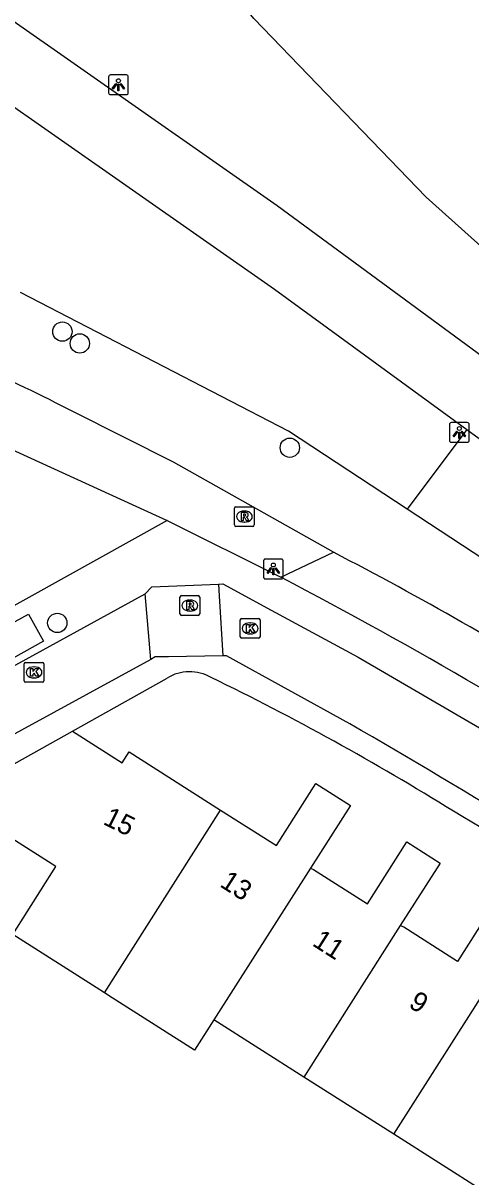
# Model space of a CAD drawing. Extents: x 158474 to 159560, y 388525 to 389605.
# Drawn here: x 159093.7 to 159116.3, y 389306.2 to 389364.6 of the extents above; entities that cross this region are included whole.
import ezdxf

# ---------------------------------------------------------------- set-up
doc = ezdxf.new("R2010")
doc.units = 0
for name, color, linetype in [('IMGEO_Boom', 7, 'Continuous'), ('IMGEO_Fietspad_gesloten', 7, 'Continuous'), ('IMGEO_Grasland_overig', 7, 'Continuous'), ('IMGEO_Groenvoorziening', 7, 'Continuous'), ('IMGEO_Kolk', 7, 'Continuous'), ('IMGEO_Lichtpunt', 7, 'Continuous'), ('IMGEO_Loofbos', 7, 'Continuous'), ('IMGEO_Pand', 7, 'Continuous'), ('IMGEO_Pand_nummerreeks', 7, 'Continuous'), ('IMGEO_Parkeervlak_open', 7, 'Continuous'), ('IMGEO_Rijbaan_lokaal_open', 7, 'Continuous'), ('IMGEO_Rioolput', 7, 'Continuous'), ('IMGEO_Voetpad_open', 7, 'Continuous')]:
    doc.layers.add(name, color=color, linetype=linetype)

msp = doc.modelspace()

# ---------------------------------------------------------------- linework, layer by layer
at = {"layer": 'IMGEO_Boom'}
for centre in [(159095.655, 389348.976), (159096.537, 389348.379), (159107.16, 389343.103), (159095.398, 389334.237)]:
    msp.add_circle(centre, 0.489, dxfattribs=at)
at = {"layer": 'IMGEO_Fietspad_gesloten'}
for points in [[(159137.812, 389332.31), (159130.123, 389337.986), (159106.525, 389355.35), (159089.561, 389367.215), (159071.236, 389379.256), (159068.025, 389381.035), (159064.668, 389382.521), (159061.191, 389383.7), (159058.087, 389384.471), (159057.024, 389384.498)], [(159081.056, 389368.853), (159106.39, 389351.12), (159116.115, 389344.018)], [(159116.115, 389344.018), (159124.177, 389338.131), (159142.095, 389324.945), (159143.278, 389324.031)]]:
    msp.add_lwpolyline(points, dxfattribs=at)
at = {"layer": 'IMGEO_Grasland_overig'}
for points in [[(159109.365, 389337.812), (159101.283, 389342.372), (159096.218, 389344.911)], [(159092.88, 389343.109), (159100.953, 389339.425)]]:
    msp.add_lwpolyline(points, dxfattribs=at)
msp.add_arc((159061.7, 389278.994), 74.408, 62.36081, 70.80675, dxfattribs=at)
at = {"layer": 'IMGEO_Groenvoorziening'}
for points in [[(159113.098, 389339.992), (159107.088, 389343.938), (159093.539, 389350.953)], [(159116.115, 389344.018), (159113.098, 389339.992)], [(159129.25, 389329.388), (159113.098, 389339.992)]]:
    msp.add_lwpolyline(points, dxfattribs=at)
at = {"layer": 'IMGEO_Kolk'}
for p, q in [((159104.655, 389333.533), (159104.655, 389334.385)), ((159104.73, 389334.459), (159105.582, 389334.459)), ((159105.656, 389334.385), (159105.656, 389333.533)), ((159105.166, 389333.679), (159105.141, 389333.679)), ((159105.143, 389334.239), (159105.168, 389334.239)), ((159105.582, 389333.459), (159104.73, 389333.459)), ((159093.719, 389331.308), (159093.719, 389332.16)), ((159093.794, 389332.234), (159094.646, 389332.234)), ((159094.207, 389332.014), (159094.232, 389332.014)), ((159094.72, 389332.16), (159094.72, 389331.308)), ((159094.23, 389331.454), (159094.205, 389331.454)), ((159094.646, 389331.234), (159093.794, 389331.234))]:
    msp.add_line(p, q, dxfattribs=at)
for points in [[(159104.655, 389333.533), (159104.655, 389334.385)], [(159104.73, 389334.459), (159105.582, 389334.459)], [(159105.656, 389334.385), (159105.656, 389333.533)], [(159104.976, 389334.159), (159105.099, 389334.159), (159105.099, 389334.008), (159105.229, 389334.159), (159105.393, 389334.159), (159105.247, 389334.008), (159105.4, 389333.759), (159105.248, 389333.759), (159105.163, 389333.923), (159105.099, 389333.856), (159105.099, 389333.759), (159104.976, 389333.759), (159104.976, 389334.159)], [(159105.582, 389333.459), (159104.73, 389333.459)], [(159093.719, 389331.308), (159093.719, 389332.16)], [(159093.794, 389332.234), (159094.646, 389332.234)], [(159094.04, 389331.934), (159094.163, 389331.934), (159094.163, 389331.783), (159094.293, 389331.934), (159094.457, 389331.934), (159094.311, 389331.783), (159094.464, 389331.534), (159094.312, 389331.534), (159094.227, 389331.698), (159094.163, 389331.631), (159094.163, 389331.534), (159094.04, 389331.534), (159094.04, 389331.934)], [(159094.72, 389332.16), (159094.72, 389331.308)], [(159094.646, 389331.234), (159093.794, 389331.234)]]:
    msp.add_lwpolyline(points, dxfattribs=at)
for centre, start, end in [((159104.732, 389334.383), 91.55205, 178.44795), ((159104.732, 389334.383), 91.55205, 178.44795), ((159105.58, 389334.383), 1.55205, 88.44795), ((159105.58, 389334.383), 1.55205, 88.44795), ((159104.732, 389333.535), 181.55205, 268.44795), ((159104.732, 389333.535), 181.55205, 268.44795), ((159105.58, 389333.535), 271.55205, 358.44795), ((159105.58, 389333.535), 271.55205, 358.44795), ((159093.796, 389332.158), 91.55205, 178.44795), ((159093.796, 389332.158), 91.55205, 178.44795), ((159094.644, 389332.158), 1.55205, 88.44795), ((159094.644, 389332.158), 1.55205, 88.44795), ((159093.796, 389331.31), 181.55205, 268.44795), ((159093.796, 389331.31), 181.55205, 268.44795), ((159094.644, 389331.31), 271.55205, 358.44795), ((159094.644, 389331.31), 271.55205, 358.44795)]:
    msp.add_arc(centre, 0.0765, start, end, dxfattribs=at)
for centre, major_axis, ratio, start_param, end_param in [((159105.142, 389333.959), (-0.387, 0.002), 0.722429, 4.712389, 7.853982), ((159105.167, 389333.959), (-0.39, 0.002), 0.717154, 1.570796, 4.712389), ((159094.206, 389331.734), (-0.387, 0.002), 0.722429, 4.712389, 7.853982), ((159094.231, 389331.734), (-0.39, 0.002), 0.717154, 1.570796, 4.712389)]:
    msp.add_ellipse(centre, major_axis=major_axis, ratio=ratio, start_param=start_param, end_param=end_param, dxfattribs=at)
at = {"layer": 'IMGEO_Lichtpunt'}
for p, q in [((159097.991, 389361.875), (159097.991, 389361.068)), ((159097.991, 389361.875), (159097.991, 389361.068)), ((159098.893, 389361.97), (159098.085, 389361.97)), ((159098.893, 389361.97), (159098.085, 389361.97)), ((159098.987, 389361.068), (159098.987, 389361.875)), ((159098.987, 389361.068), (159098.987, 389361.875)), ((159098.085, 389360.974), (159098.893, 389360.974)), ((159098.085, 389360.974), (159098.893, 389360.974)), ((159115.238, 389344.278), (159115.238, 389343.471)), ((159115.238, 389344.278), (159115.238, 389343.471)), ((159116.14, 389344.373), (159115.332, 389344.373)), ((159116.14, 389344.373), (159115.332, 389344.373)), ((159116.234, 389343.471), (159116.234, 389344.278)), ((159116.234, 389343.471), (159116.234, 389344.278)), ((159115.332, 389343.377), (159116.14, 389343.377)), ((159115.332, 389343.377), (159116.14, 389343.377)), ((159105.829, 389337.369), (159105.829, 389336.562)), ((159105.829, 389337.369), (159105.829, 389336.562)), ((159106.731, 389337.464), (159105.923, 389337.464)), ((159106.731, 389337.464), (159105.923, 389337.464)), ((159106.825, 389336.562), (159106.825, 389337.369)), ((159106.825, 389336.562), (159106.825, 389337.369)), ((159105.923, 389336.468), (159106.731, 389336.468)), ((159105.923, 389336.468), (159106.731, 389336.468))]:
    msp.add_line(p, q, dxfattribs=at)
for points in [[(159098.365, 389361.539), (159098.404, 389361.511), (159098.216, 389361.249), (159098.178, 389361.276), (159098.365, 389361.539)], [(159098.467, 389361.491), (159098.514, 389361.491), (159098.514, 389361.169), (159098.467, 389361.169), (159098.467, 389361.491)], [(159098.577, 389361.511), (159098.615, 389361.538), (159098.802, 389361.276), (159098.763, 389361.248), (159098.577, 389361.511)], [(159115.612, 389343.942), (159115.651, 389343.914), (159115.463, 389343.652), (159115.425, 389343.679), (159115.612, 389343.942)], [(159115.714, 389343.894), (159115.761, 389343.894), (159115.761, 389343.572), (159115.714, 389343.572), (159115.714, 389343.894)], [(159115.824, 389343.914), (159115.862, 389343.941), (159116.049, 389343.679), (159116.01, 389343.651), (159115.824, 389343.914)], [(159106.203, 389337.033), (159106.242, 389337.005), (159106.054, 389336.743), (159106.016, 389336.77), (159106.203, 389337.033)], [(159106.305, 389336.985), (159106.352, 389336.985), (159106.352, 389336.663), (159106.305, 389336.663), (159106.305, 389336.985)], [(159106.415, 389337.005), (159106.453, 389337.032), (159106.64, 389336.77), (159106.601, 389336.742), (159106.415, 389337.005)]]:
    msp.add_lwpolyline(points, dxfattribs=at)
for centre in [(159098.49, 389361.673), (159115.737, 389344.076), (159106.328, 389337.167)]:
    msp.add_circle(centre, 0.0994, dxfattribs=at)
for centre, start, end in [((159098.085, 389361.875), 90, 180), ((159098.085, 389361.875), 90, 180), ((159098.893, 389361.875), 0, 90), ((159098.893, 389361.875), 0, 90), ((159098.085, 389361.068), 180, 270), ((159098.085, 389361.068), 180, 270), ((159098.893, 389361.068), 270, 0), ((159098.893, 389361.068), 270, 360), ((159115.332, 389344.278), 90, 180), ((159115.332, 389344.278), 90, 180), ((159116.14, 389344.278), 0, 90), ((159116.14, 389344.278), 0, 90), ((159115.332, 389343.471), 180, 270), ((159115.332, 389343.471), 180, 270), ((159116.14, 389343.471), 270, 0), ((159116.14, 389343.471), 270, 360), ((159105.923, 389337.369), 90, 180), ((159105.923, 389337.369), 90, 180), ((159106.731, 389337.369), 0, 90), ((159106.731, 389337.369), 0, 90), ((159105.923, 389336.562), 180, 270), ((159105.923, 389336.562), 180, 270), ((159106.731, 389336.562), 270, 0), ((159106.731, 389336.562), 270, 360)]:
    msp.add_arc(centre, 0.0946, start, end, dxfattribs=at)
at = {"layer": 'IMGEO_Loofbos'}
msp.add_lwpolyline([(159152.029, 389393.859), (159134.048, 389388.708), (159127.957, 389386.734), (159124.397, 389383.635), (159117.299, 389376.828), (159114.153, 389369.071), (159119.761, 389361.476), (159136.792, 389343.489), (159136.256, 389342.298), (159118.609, 389351.695), (159114.05, 389355.783), (159105.339, 389364.821), (159102.481, 389368.323), (159100.754, 389370.949), (159099.007, 389374.075), (159096.511, 389380.508), (159095.662, 389384.045), (159095.304, 389386.934), (159095.234, 389389.449)], dxfattribs=at)
at = {"layer": 'IMGEO_Pand'}
for points in [[(159089.978, 389325.303), (159096.16, 389328.761)], [(159096.16, 389328.761), (159098.682, 389327.158), (159099.03, 389327.706), (159103.662, 389324.762)], [(159103.662, 389324.762), (159106.48, 389322.971), (159108.477, 389326.113), (159110.227, 389325.002), (159108.2, 389321.83)], [(159097.788, 389315.517), (159097.364, 389315.786), (159093.144, 389318.468), (159095.327, 389321.903), (159089.978, 389325.303)], [(159097.788, 389315.517), (159103.662, 389324.762)], [(159108.2, 389321.83), (159108.36, 389321.76), (159111.088, 389320.025), (159113.076, 389323.152), (159114.762, 389322.08), (159112.75, 389318.93)], [(159108.2, 389321.83), (159103.314, 389314.147)], [(159117.31, 389316.04), (159119.32, 389319.17), (159117.636, 389320.24), (159115.646, 389317.108), (159112.932, 389318.833), (159112.75, 389318.93)], [(159112.75, 389318.93), (159107.863, 389311.255)], [(159112.421, 389308.359), (159117.31, 389316.04)], [(159103.314, 389314.147), (159102.339, 389312.625), (159098.181, 389315.267), (159097.788, 389315.517)], [(159107.863, 389311.255), (159103.314, 389314.147)], [(159112.421, 389308.359), (159107.863, 389311.255)], [(159116.973, 389305.465), (159112.421, 389308.359)]]:
    msp.add_lwpolyline(points, dxfattribs=at)
at = {"layer": 'IMGEO_Parkeervlak_open'}
msp.add_lwpolyline([(159106.707, 389336.549), (159109.365, 389337.812)], dxfattribs=at)
msp.add_arc((159028.275, 389181.143), 176.411, 57.81731, 62.63446, dxfattribs=at)
at = {"layer": 'IMGEO_Rijbaan_lokaal_open'}
for points in [[(159099.835, 389335.703), (159100.178, 389336.065), (159103.555, 389336.199)], [(159103.555, 389336.199), (159103.765, 389336.207), (159106.212, 389334.884), (159110.614, 389332.504), (159117.16, 389328.692), (159121.25, 389326.204), (159127.134, 389322.506), (159133.012, 389318.593), (159139.412, 389314.077), (159143.581, 389311.064), (159146.399, 389308.944)], [(159103.555, 389336.199), (159103.59, 389335.609), (159103.766, 389332.564)], [(159054.483, 389310.662), (159067.817, 389318.13), (159099.835, 389335.703)], [(159100.122, 389332.391), (159099.835, 389335.703)], [(159103.766, 389332.564), (159101.016, 389332.523), (159100.346, 389332.513), (159100.122, 389332.391)], [(159110.192, 389329.134), (159103.953, 389332.567), (159103.766, 389332.564)], [(159100.122, 389332.391), (159067.764, 389314.7), (159055.925, 389308.088)]]:
    msp.add_lwpolyline(points, dxfattribs=at)
msp.add_arc((158935.023, 389025.349), 350.67, 56.54896, 60.03136, dxfattribs=at)
at = {"layer": 'IMGEO_Rioolput'}
for p, q in [((159104.436, 389340.118), (159105.288, 389340.118)), ((159104.361, 389339.192), (159104.361, 389340.044)), ((159104.849, 389339.898), (159104.874, 389339.898)), ((159105.362, 389340.044), (159105.362, 389339.192)), ((159105.288, 389339.118), (159104.436, 389339.118)), ((159104.872, 389339.338), (159104.847, 389339.338)), ((159101.601, 389334.69), (159101.601, 389335.542)), ((159101.676, 389335.616), (159102.528, 389335.616)), ((159102.602, 389335.542), (159102.602, 389334.69)), ((159102.112, 389334.836), (159102.087, 389334.836)), ((159102.089, 389335.396), (159102.114, 389335.396)), ((159102.528, 389334.616), (159101.676, 389334.616))]:
    msp.add_line(p, q, dxfattribs=at)
for points in [[(159104.436, 389340.118), (159105.288, 389340.118)], [(159104.361, 389339.192), (159104.361, 389340.044)], [(159104.95, 389339.816), (159104.698, 389339.818), (159104.698, 389339.418)], [(159104.698, 389339.418), (159104.822, 389339.418), (159104.822, 389339.58), (159104.833, 389339.58)], [(159104.876, 389339.737), (159104.822, 389339.737), (159104.822, 389339.656)], [(159104.822, 389339.656), (159104.874, 389339.656)], [(159104.88, 389339.551), (159104.951, 389339.418), (159105.091, 389339.418), (159105.026, 389339.544)], [(159105.362, 389340.044), (159105.362, 389339.192)], [(159105.288, 389339.118), (159104.436, 389339.118)], [(159101.601, 389334.69), (159101.601, 389335.542)], [(159101.676, 389335.616), (159102.528, 389335.616)], [(159102.602, 389335.542), (159102.602, 389334.69)], [(159102.19, 389335.314), (159101.938, 389335.316), (159101.938, 389334.916)], [(159101.938, 389334.916), (159102.062, 389334.916), (159102.062, 389335.078), (159102.073, 389335.078)], [(159102.116, 389335.235), (159102.062, 389335.235), (159102.062, 389335.154)], [(159102.062, 389335.154), (159102.114, 389335.154)], [(159102.12, 389335.049), (159102.191, 389334.916), (159102.331, 389334.916), (159102.266, 389335.042)], [(159102.528, 389334.616), (159101.676, 389334.616)]]:
    msp.add_lwpolyline(points, dxfattribs=at)
for centre, radius, start, end in [((159104.438, 389340.042), 0.0765, 91.55205, 178.44795), ((159104.438, 389340.042), 0.0765, 91.55205, 178.44795), ((159105.286, 389340.042), 0.0765, 1.55205, 88.44795), ((159105.286, 389340.042), 0.0765, 1.55205, 88.44795), ((159104.832, 389339.527), 0.0533, 26.02933, 88.69889), ((159104.858, 389339.845), 0.19, 274.7715, 282.96867), ((159104.882, 389339.641), 0.0964, 77.00612, 93.18647), ((159104.896, 389339.698), 0.0378, 276.66336, 79.67722), ((159104.949, 389339.706), 0.109, 350.36119, 89.41601), ((159104.947, 389339.706), 0.112, 277.58423, 350.98172), ((159104.931, 389339.491), 0.108, 29.51342, 73.79051), ((159104.438, 389339.194), 0.0765, 181.55205, 268.44795), ((159104.438, 389339.194), 0.0765, 181.55205, 268.44795), ((159105.286, 389339.194), 0.0765, 271.55205, 358.44795), ((159105.286, 389339.194), 0.0765, 271.55205, 358.44795), ((159101.678, 389335.54), 0.0765, 91.55205, 178.44795), ((159101.678, 389335.54), 0.0765, 91.55205, 178.44795), ((159102.526, 389335.54), 0.0765, 1.55205, 88.44795), ((159102.526, 389335.54), 0.0765, 1.55205, 88.44795), ((159102.072, 389335.025), 0.0533, 26.02933, 88.69889), ((159102.098, 389335.343), 0.19, 274.7715, 282.96867), ((159102.122, 389335.139), 0.0964, 77.00612, 93.18647), ((159102.136, 389335.196), 0.0378, 276.66336, 79.67722), ((159102.189, 389335.204), 0.109, 350.36119, 89.41601), ((159102.187, 389335.204), 0.112, 277.58423, 350.98172), ((159102.171, 389334.989), 0.108, 29.51342, 73.79051), ((159101.678, 389334.692), 0.0765, 181.55205, 268.44795), ((159101.678, 389334.692), 0.0765, 181.55205, 268.44795), ((159102.526, 389334.692), 0.0765, 271.55205, 358.44795), ((159102.526, 389334.692), 0.0765, 271.55205, 358.44795)]:
    msp.add_arc(centre, radius, start, end, dxfattribs=at)
for centre, major_axis, ratio, start_param, end_param in [((159104.848, 389339.618), (-0.387, 0.002), 0.722429, 4.712389, 7.853982), ((159104.873, 389339.618), (-0.39, 0.002), 0.717154, 1.570796, 4.712389), ((159102.088, 389335.116), (-0.387, 0.002), 0.722429, 4.712389, 7.853982), ((159102.113, 389335.116), (-0.39, 0.002), 0.717154, 1.570796, 4.712389)]:
    msp.add_ellipse(centre, major_axis=major_axis, ratio=ratio, start_param=start_param, end_param=end_param, dxfattribs=at)
at = {"layer": 'IMGEO_Voetpad_open'}
for points in [[(159100.953, 389339.425), (159015.63, 389291.923), (159012.117, 389284.612)], [(159100.953, 389339.425), (159106.707, 389336.549)], [(159091.697, 389331.639), (159090.443, 389330.941), (159089.673, 389332.325), (159090.93, 389333.025), (159093.937, 389334.676), (159094.698, 389333.31), (159091.697, 389331.639)], [(159096.16, 389328.761), (159100.953, 389331.442)]]:
    msp.add_lwpolyline(points, dxfattribs=at)
for centre, radius, start, end in [((158996.364, 389125.739), 237.942, 56.85973, 62.37144), ((159102.096, 389329.595), 2.172, 60.19403, 121.76461), ((159044.195, 389210.162), 134.895, 58.11631, 64.07226), ((158988.879, 389111.932), 247.571, 55.27678, 59.25397)]:
    msp.add_arc(centre, radius, start, end, dxfattribs=at)

# ---------------------------------------------------------------- texts
at = {"layer": 'IMGEO_Pand_nummerreeks'}
for s, rotation, p in [('15', 333.61394, (159097.663, 389324.076)), ('13', 327.43403, (159103.567, 389320.931)), ('11', 327.43308, (159108.244, 389317.943)), ('9', 327.43308, (159113.116, 389314.831))]:
    msp.add_text(s, height=1, rotation=rotation, dxfattribs=at).set_placement(p)

doc.saveas('drawing.dxf')
